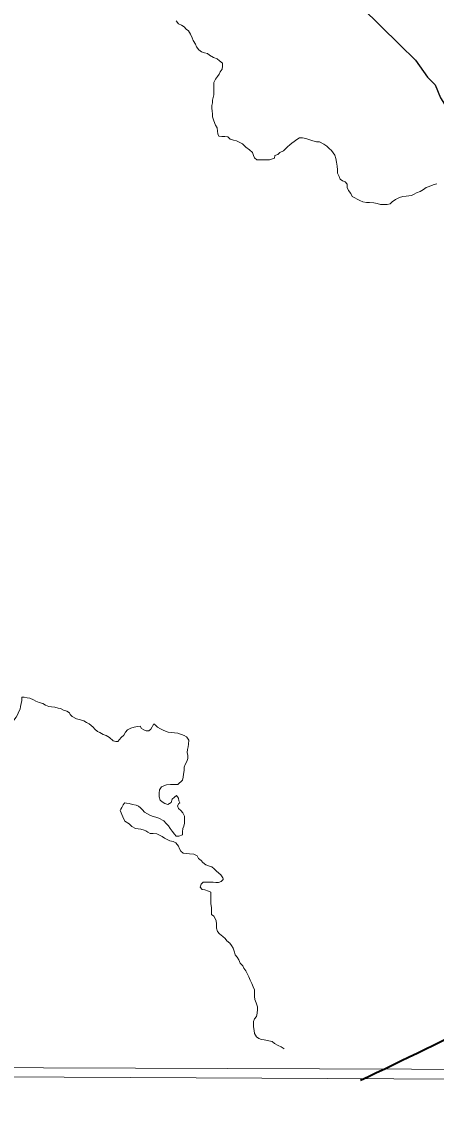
# Model space of a CAD drawing. Extents: x -1643653 to 4543381, y 1624270 to 13878484.
# Drawn here: x 614885 to 616478, y 8898641 to 8902830 of the extents above; entities that cross this region are included whole.
import ezdxf

# ---------------------------------------------------------------- set-up
doc = ezdxf.new("R2010")
doc.units = 0
doc.header["$LTSCALE"] = 200
doc.layers.add('6', color=7, linetype='Continuous', lineweight=13)
doc.layers.add('60', color=7, linetype='Continuous', lineweight=13)

msp = doc.modelspace()

# ---------------------------------------------------------------- linework, layer by layer
at = {"layer": '6'}
msp.add_lwpolyline([(618535.2, 8909853.3), (607574.3, 8909890.7), (607543.3, 8898835.3), (618504.2, 8898795.8)], close=True, dxfattribs=at)
at = {"layer": '6', "lineweight": 25}
msp.add_lwpolyline([(616044.3, 8903031.2), (616338.7, 8902741.3), (616398.6, 8902682.1), (616445.2, 8902616.8), (616473.6, 8902587.2), (616494.9, 8902537.3), (616516.1, 8902503.6), (616535.3, 8902462.8), (616575.3, 8902420.1)], dxfattribs=at)
at = {"layer": '6'}
for points in [[(615478.8, 8902833.7), (615487.8, 8902821.5), (615499, 8902817.3), (615509.1, 8902810.1), (615517.2, 8902801.9), (615525.3, 8902794.7), (615533.3, 8902782.5), (615540.4, 8902768.2), (615544.4, 8902757.9), (615552.4, 8902743.6), (615556.4, 8902733.4), (615565.5, 8902722.2), (615575.6, 8902715), (615587.8, 8902710.8), (615598.9, 8902707.7), (615607, 8902701.5), (615622.2, 8902693.3), (615636.4, 8902687.1), (615645.5, 8902679.9), (615656.7, 8902670.7), (615656.6, 8902659.5), (615655.5, 8902647.2), (615647.3, 8902638.1), (615643.2, 8902629), (615637, 8902619.9), (615629.8, 8902609.7), (615623.6, 8902596.5), (615623.5, 8902585.3), (615623.4, 8902570), (615623.3, 8902559.8), (615623.3, 8902549.7), (615620.2, 8902539.5), (615618.1, 8902528.3), (615618, 8902518.1), (615615.9, 8902507.9), (615615.8, 8902497.8), (615616.7, 8902486.5), (615617.7, 8902476.3), (615618.6, 8902464.1), (615623.6, 8902448.8), (615629.6, 8902432.5), (615636.6, 8902422.2), (615637.6, 8902409), (615638.5, 8902398.8), (615642.5, 8902389.6), (615653.7, 8902388.5), (615665.9, 8902388.4), (615677.1, 8902387.3), (615686.2, 8902378.1), (615698.4, 8902375), (615710.6, 8902372.9), (615723.7, 8902365.7), (615732.8, 8902360.5), (615746, 8902348.2), (615760.2, 8902337.9), (615771.3, 8902327.7), (615775.3, 8902316.4), (615779.3, 8902307.3), (615788.4, 8902299.1), (615800.6, 8902299), (615811.8, 8902298.9), (615825, 8902298.8), (615837.2, 8902298.8)], [(615837.2, 8902298.8), (615856, 8902306.1), (615858.1, 8902316.3), (615869.3, 8902320.3), (615877.5, 8902327.4), (615890.8, 8902334.4), (615898.9, 8902341.5), (615906.1, 8902348.6), (615915.3, 8902356.7), (615923.5, 8902362.8), (615931.7, 8902369.8), (615941.9, 8902377.9), (615952.1, 8902384), (615964.3, 8902383.9), (615976.5, 8902380.8), (615988.7, 8902377.6)], [(615988.7, 8902377.6), (616003.4, 8902372.8), (616017.6, 8902368.7), (616029.8, 8902368.6), (616046, 8902359.3), (616057.2, 8902352.1), (616066.2, 8902342.9), (616075.3, 8902334.7), (616081.4, 8902326.5), (616088.5, 8902317.3), (616092.4, 8902305), (616095.4, 8902289.7), (616097.3, 8902274.4), (616098.2, 8902260.2), (616099.2, 8902247.9), (616105.2, 8902234.7), (616109.2, 8902224.4), (616118.3, 8902218.3), (616128.4, 8902215.2), (616135.5, 8902205.9), (616135.4, 8902192.7), (616141.4, 8902181.5), (616149.5, 8902170.2), (616155.5, 8902157.9), (616184.9, 8902142.5), (616196.1, 8902138.3), (616210.3, 8902135.2), (616221.5, 8902135.1), (616237.7, 8902134), (616250.9, 8902130.8), (616264.2, 8902127.7), (616274.3, 8902127.6), (616289.6, 8902127.5), (616300.8, 8902129.5), (616309, 8902137.6), (616321.2, 8902146.7), (616336.6, 8902154.7), (616349.8, 8902158.7), (616363, 8902159.7), (616373.2, 8902160.6), (616383.4, 8902162.6), (616393.6, 8902166.6), (616402.8, 8902172.7), (616416.1, 8902177.7), (616429.3, 8902185.7), (616439.6, 8902192.8), (616450.8, 8902196.8), (616460, 8902200.8), (616470.2, 8902203.8), (616480.3, 8902206.8)], [(614885.7, 8900232.8), (614885.7, 8900230.9), (614884.6, 8900220.8), (614882.5, 8900208.6), (614880.4, 8900197.4), (614878.3, 8900187.2), (614874.1, 8900178.1), (614867.9, 8900165.9), (614862.8, 8900156.8), (614854.6, 8900144.6), (614847.4, 8900137.5), (614839.2, 8900130.4), (614831, 8900123.3), (614819.8, 8900119.3), (614814.8, 8900130.6), (614807.7, 8900137.8), (614794.5, 8900138.8), (614787.3, 8900127.7), (614783.2, 8900116.5), (614772, 8900112.5), (614762.4, 8900110.6), (614761.4, 8900112.2)], [(614976, 8900202.9), (614965.9, 8900209.1), (614951.7, 8900212.2), (614938.5, 8900217.4), (614929.4, 8900222.5), (614916.2, 8900229.7), (614906, 8900230.8), (614893.8, 8900232.9), (614885.7, 8900233), (614885.7, 8900232.8)], [(615392.8, 8900130.4), (615380.6, 8900110.6), (615373.5, 8900103.5), (615363.3, 8900103.6), (615354.2, 8900107.7), (615345.1, 8900112.9), (615340, 8900122.1), (615329.8, 8900120.1), (615316.6, 8900118.1), (615304.4, 8900114.1), (615291.1, 8900108.1), (615283.9, 8900099), (615276.7, 8900087.8), (615267.5, 8900078.7), (615254.8, 8900063.1), (615246.8, 8900062.3), (615235.7, 8900065.5), (615222.8, 8900078), (615209.6, 8900086.2), (615198.4, 8900090.4), (615185.3, 8900097.6), (615176.1, 8900101.7), (615166, 8900110.9), (615159, 8900118.1), (615143.8, 8900130.4), (615133.7, 8900135.6), (615123.5, 8900141.8), (615110.3, 8900145.6), (615095.2, 8900150.4), (615078.5, 8900159.2), (615071.3, 8900166.3), (615068.1, 8900172.7), (615057.7, 8900179.9), (615045.5, 8900183), (615034.4, 8900190.2), (615024.2, 8900191.3), (615012, 8900195.4), (614999.8, 8900196.5), (614988.7, 8900197.6), (614976, 8900202.9)], [(615484.3, 8899897.5), (615503.3, 8899913.7), (615505.4, 8899925.9), (615506.5, 8899937.1), (615508.6, 8899951.4), (615509.7, 8899963.6), (615512.8, 8899974.8), (615519, 8899985.9), (615523.2, 8899997.1), (615523.2, 8900009.4), (615520.3, 8900020.6), (615521.4, 8900031.8), (615524.5, 8900043), (615525.6, 8900053.2), (615526.7, 8900067.4), (615519.9, 8900079.1), (615518.3, 8900080.7), (615508.8, 8900085.4), (615484.9, 8900095), (615458.8, 8900097.4), (615447.6, 8900098.5), (615437.4, 8900102.6), (615428.3, 8900106.8), (615418.2, 8900111.9), (615407, 8900118.1), (615398.9, 8900125.3), (615392.8, 8900130.4)], [(615492.5, 8899827.7), (615489, 8899834.3), (615488, 8899844.5), (615480, 8899854.7), (615471.8, 8899848.7), (615462.6, 8899840.6), (615459.4, 8899828.4), (615446.2, 8899820.3), (615435, 8899824.4), (615424.9, 8899830.6), (615416.8, 8899837.8), (615412.8, 8899850.1), (615412.9, 8899864.3), (615414, 8899877.5), (615422.2, 8899888.7), (615431.4, 8899892.7), (615441.6, 8899895.7), (615456.9, 8899897.6), (615471.1, 8899897.6), (615484.3, 8899897.5)], [(615262.7, 8899797.4), (615265.3, 8899802.4), (615269, 8899808.5), (615271.6, 8899814), (615274.2, 8899819.1), (615278.4, 8899824.1), (615281.2, 8899827)], [(615281.2, 8899827), (615287.5, 8899825.4), (615297.7, 8899824.3), (615310.9, 8899821.2), (615324.1, 8899818), (615333.2, 8899813.9), (615341.3, 8899807.7), (615348.4, 8899800.6), (615356.5, 8899791.3), (615368.6, 8899785.2), (615379.7, 8899777.9), (615389.9, 8899774.8), (615400, 8899771.7), (615412.2, 8899767.6), (615430.5, 8899758.3), (615440.6, 8899748), (615449.6, 8899738.8), (615455.7, 8899728.6), (615462.7, 8899718.3), (615471.8, 8899707.1), (615477.8, 8899698.9), (615489, 8899698.8), (615502.3, 8899703.8), (615503.4, 8899715), (615503.5, 8899728.3), (615507.6, 8899737.4), (615510.7, 8899748.6), (615510.8, 8899764.9), (615509.9, 8899776.1), (615503.9, 8899788.4), (615496.8, 8899797.6), (615487.8, 8899805.8), (615483.7, 8899815), (615488.9, 8899824.1), (615492.5, 8899827.7)], [(615659.2, 8899534.8), (615657.8, 8899538.6), (615649.8, 8899549.8), (615642.7, 8899557), (615632.6, 8899565.2), (615624.5, 8899573.4), (615615.4, 8899580.6), (615603.2, 8899584.8), (615592.1, 8899588.9), (615581, 8899598.2), (615573.9, 8899605.3), (615564.8, 8899613.5), (615559.8, 8899622.7), (615546.6, 8899629.9), (615530.3, 8899631.1), (615519.2, 8899632.2), (615505.9, 8899633.3), (615496.8, 8899641.5), (615490.8, 8899650.7), (615486.8, 8899659.9), (615476.7, 8899673.2), (615466.6, 8899678.3), (615454.4, 8899681.4), (615443.2, 8899685.6), (615433.1, 8899690.8), (615424, 8899697.9), (615414.9, 8899703.1), (615403.8, 8899708.2), (615390.5, 8899709.3), (615378.3, 8899709.4), (615369.2, 8899714.6), (615361.3, 8899719.8), (615355.4, 8899722), (615342.5, 8899725.2), (615332.2, 8899726.9), (615322.6, 8899727.9), (615307.5, 8899736.6), (615297.8, 8899746.3), (615281.1, 8899757.1), (615273, 8899773.8), (615262.7, 8899797.4)], [(615701.6, 8899256.2), (615697.6, 8899268.4), (615691.6, 8899278.7), (615684.5, 8899286.9), (615673.4, 8899297.1), (615666.3, 8899305.3), (615658.3, 8899313.5), (615645.1, 8899322.8), (615637.1, 8899333), (615633.1, 8899345.2), (615633.2, 8899360.5), (615632.3, 8899374.8), (615623.2, 8899391.1), (615614.1, 8899398.3), (615614.2, 8899413.6), (615614.3, 8899424.8), (615611.4, 8899439.1), (615611.5, 8899453.3), (615611.6, 8899467.6), (615611.7, 8899483.9), (615602.6, 8899488), (615588.3, 8899492.2), (615578.2, 8899493.3), (615571.1, 8899502.5), (615574.3, 8899514.7), (615582.5, 8899521.8), (615593.6, 8899521.7), (615608.9, 8899521.6), (615620.1, 8899521.5), (615631.3, 8899521.4), (615641.4, 8899521.4), (615651.6, 8899524.4), (615658.8, 8899532.5), (615659.3, 8899533.4), (615659.2, 8899534.8)], [(615893.2, 8898881.2), (615882.1, 8898888.4), (615869.9, 8898894.6), (615856.7, 8898901.8), (615847.6, 8898909), (615834.4, 8898912.2), (615817.2, 8898916.3), (615807, 8898917.4), (615795.8, 8898920.5), (615787.8, 8898927.7), (615779.7, 8898940), (615778.8, 8898952.2), (615775.8, 8898965.5), (615775.9, 8898975.7), (615776, 8898986.9), (615780.1, 8898997), (615787.3, 8899005.1), (615790.4, 8899018.3), (615791.6, 8899032.6), (615791.6, 8899042.8), (615785.6, 8899058.1), (615780.6, 8899071.4), (615779.7, 8899082.6), (615779.8, 8899095.8), (615779.9, 8899108), (615774.9, 8899119.3), (615768.9, 8899132.6), (615762.9, 8899145.8), (615757.9, 8899158.1), (615751.8, 8899171.4), (615745.8, 8899180.6), (615738.8, 8899191.8), (615734.8, 8899201), (615724.7, 8899211.2), (615719.7, 8899223.5), (615712.6, 8899233.7), (615704.6, 8899242.9), (615702.4, 8899252.9), (615701.6, 8899256.2)], [(574695.3, 8898953.2), (596544.3, 8898870.4), (626625.7, 8898710.8)]]:
    msp.add_lwpolyline(points, dxfattribs=at)
at = {"layer": '6', "lineweight": 40}
msp.add_spline([(616186.7, 8898760.2), (616684.4, 8899006.3), (616785.1, 8899051), (616869, 8899062.2), (616986.5, 8899062.2), (617081.5, 8899090.2), (617148.7, 8899157.3), (617221.3, 8899297.1), (617254.9, 8899358.6), (617305.2, 8899392.2), (617389.1, 8899526.4), (617529, 8899738.9), (617601.7, 8899834), (617685.6, 8899990.6), (617752.7, 8900091.3), (617853.4, 8900164), (618004.4, 8900197.6), (618194.5, 8900231.1), (618356.7, 8900225.5), (618479.8, 8900219.9), (618614, 8900152.8), (618703.5, 8900119.2), (618748.2, 8900113.7), (618832.1, 8900175.2), (618910.4, 8900231.1), (618977.5, 8900225.5), (619067, 8900203.2), (619100.6, 8900214.3), (619117.4, 8900253.5), (619106.2, 8900320.6), (619117.4, 8900421.3), (619106.2, 8900516.3), (619078.2, 8900566.7), (619095, 8900611.4), (619145.3, 8900723.3), (619229.2, 8900868.7), (619307.5, 8900958.2), (619380.2, 8901019.7), (619512.8, 8901031.2), (619643.1, 8901014.1), (619824.8, 8900993.8)], degree=3, dxfattribs=at)
at = {"layer": '60', "lineweight": 25}
msp.add_spline([(814781, 9009175.5), (814787.2, 9009173.4), (814796.9, 9009173.4), (814799.4, 9009172.4), (814805.1, 9009174.5), (814805.6, 9009176.5), (814811.7, 9009179.5), (814811.7, 9009179.5), (814801.5, 9009181), (814790.7, 9009181.5), (814784.1, 9009183.1), (814777.4, 9009185.1), (814778.4, 9009175.5)], degree=3, dxfattribs=at)

doc.saveas('drawing.dxf')
